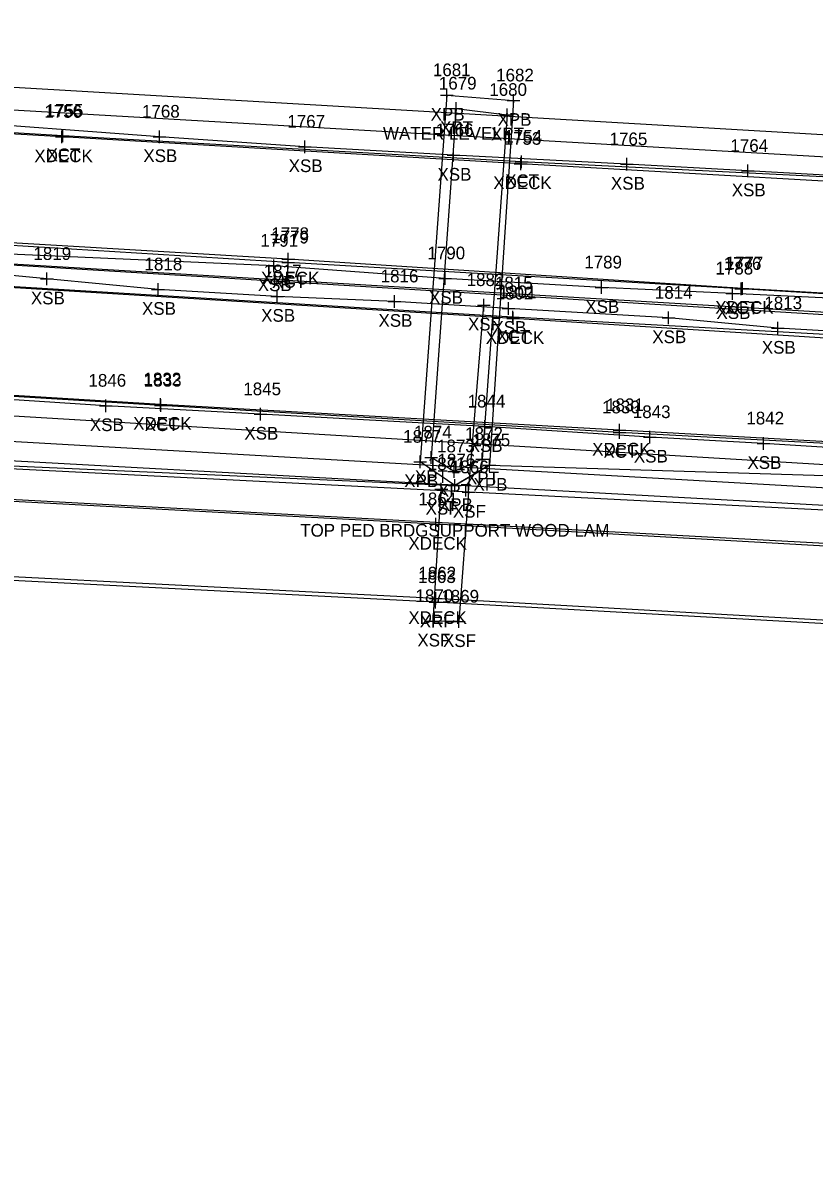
# Model space of a CAD drawing. Extents: x 1461855 to 1464118, y 556196 to 557441.
# Drawn here: x 1462228.3 to 1462290.7, y 556362.8 to 556452.7 of the extents above; entities that cross this region are included whole.
import ezdxf

# ---------------------------------------------------------------- set-up
doc = ezdxf.new("R2010")
doc.units = 0
for name, color, linetype in [('B_A', 7, 'Continuous'), ('B_C', 7, 'Continuous'), ('B_I', 7, 'Continuous'), ('B_TIC', 7, 'Continuous'), ('BB', 7, 'Continuous'), ('BDC', 7, 'Continuous'), ('BDEFAULT', 7, 'Continuous'), ('BELB', 7, 'Continuous'), ('BR', 7, 'Continuous'), ('BSUBM', 7, 'Continuous'), ('LSOGP', 7, 'Continuous'), ('UW', 7, 'Continuous')]:
    doc.layers.add(name, color=color, linetype=linetype)

msp = doc.modelspace()

# ---------------------------------------------------------------- linework, layer by layer
at = {"layer": 'B_TIC'}
for p, q in [((1462261.755, 556446.993), (1462261.831, 556446.993)), ((1462261.755, 556446.993), (1462261.831, 556446.993)), ((1462267.025, 556446.58), (1462267.1, 556446.58)), ((1462262.512, 556445.939), (1462262.588, 556445.939)), ((1462262.512, 556445.939), (1462262.588, 556445.939)), ((1462266.526, 556445.44), (1462266.601, 556445.44)), ((1462231.405, 556443.714), (1462231.481, 556443.714)), ((1462231.482, 556443.795), (1462231.558, 556443.795)), ((1462239.105, 556443.725), (1462239.18, 556443.725)), ((1462250.564, 556442.934), (1462250.64, 556442.934)), ((1462262.295, 556442.26), (1462262.37, 556442.26)), ((1462267.646, 556441.754), (1462267.722, 556441.754)), ((1462267.588, 556441.59), (1462267.664, 556441.59)), ((1462275.967, 556441.553), (1462276.043, 556441.553)), ((1462285.493, 556441.028), (1462285.568, 556441.028)), ((1462248.128, 556433.552), (1462248.203, 556433.552)), ((1462249.268, 556433.812), (1462249.343, 556433.812)), ((1462249.271, 556434.079), (1462249.347, 556434.079)), ((1462230.24, 556432.512), (1462230.315, 556432.512)), ((1462261.626, 556432.561), (1462261.702, 556432.561)), ((1462273.951, 556431.84), (1462274.026, 556431.84)), ((1462284.964, 556431.731), (1462285.04, 556431.731)), ((1462285.087, 556431.77), (1462285.163, 556431.77)), ((1462238.997, 556431.689), (1462239.072, 556431.689)), ((1462248.395, 556431.143), (1462248.471, 556431.143)), ((1462284.29, 556431.363), (1462284.366, 556431.363)), ((1462257.642, 556430.745), (1462257.718, 556430.745)), ((1462264.673, 556430.456), (1462264.749, 556430.456)), ((1462266.625, 556430.191), (1462266.7, 556430.191)), ((1462266.962, 556429.497), (1462267.038, 556429.497)), ((1462266.999, 556429.395), (1462267.075, 556429.395)), ((1462279.231, 556429.453), (1462279.307, 556429.453)), ((1462287.863, 556428.625), (1462287.939, 556428.625)), ((1462234.887, 556422.524), (1462234.963, 556422.524)), ((1462239.197, 556422.631), (1462239.273, 556422.631)), ((1462239.227, 556422.53), (1462239.302, 556422.53)), ((1462247.068, 556421.852), (1462247.144, 556421.852)), ((1462264.751, 556420.883), (1462264.827, 556420.883)), ((1462275.382, 556420.599), (1462275.457, 556420.599)), ((1462275.392, 556420.423), (1462275.468, 556420.423)), ((1462277.778, 556420.048), (1462277.853, 556420.048)), ((1462286.729, 556419.548), (1462286.805, 556419.548)), ((1462260.524, 556418.442), (1462260.6, 556418.442)), ((1462260.524, 556418.442), (1462260.6, 556418.442)), ((1462264.559, 556418.324), (1462264.635, 556418.324)), ((1462259.673, 556418.11), (1462259.748, 556418.11)), ((1462259.673, 556418.11), (1462259.748, 556418.11)), ((1462262.343, 556417.352), (1462262.419, 556417.352)), ((1462265.136, 556417.835), (1462265.212, 556417.835)), ((1462261.334, 556415.945), (1462261.409, 556415.945)), ((1462262.406, 556416.239), (1462262.481, 556416.239)), ((1462263.484, 556415.706), (1462263.56, 556415.706)), ((1462263.484, 556415.706), (1462263.56, 556415.706)), ((1462260.897, 556413.183), (1462260.973, 556413.183)), ((1462260.87, 556407.054), (1462260.945, 556407.054)), ((1462260.894, 556407.332), (1462260.97, 556407.332)), ((1462260.686, 556405.552), (1462260.761, 556405.552)), ((1462262.708, 556405.51), (1462262.783, 556405.51))]:
    msp.add_line(p, q, dxfattribs=at)
for points in [[(1462261.252, 556446.993), (1462262.252, 556446.993)], [(1462261.252, 556446.993), (1462262.252, 556446.993)], [(1462261.752, 556446.493), (1462261.752, 556447.493)], [(1462261.752, 556446.493), (1462261.752, 556447.493)], [(1462267.022, 556446.08), (1462267.022, 556447.08)], [(1462262.509, 556445.439), (1462262.509, 556446.439)], [(1462262.509, 556445.439), (1462262.509, 556446.439)], [(1462266.522, 556446.58), (1462267.522, 556446.58)], [(1462262.009, 556445.939), (1462263.009, 556445.939)], [(1462262.009, 556445.939), (1462263.009, 556445.939)], [(1462266.022, 556445.44), (1462267.022, 556445.44)], [(1462266.522, 556444.94), (1462266.522, 556445.94)], [(1462231.479, 556443.295), (1462231.479, 556444.295)], [(1462230.902, 556443.714), (1462231.902, 556443.714)], [(1462230.979, 556443.795), (1462231.979, 556443.795)], [(1462231.402, 556443.214), (1462231.402, 556444.214)], [(1462238.601, 556443.725), (1462239.601, 556443.725)], [(1462239.101, 556443.225), (1462239.101, 556444.225)], [(1462250.561, 556442.434), (1462250.561, 556443.434)], [(1462250.061, 556442.934), (1462251.061, 556442.934)], [(1462262.291, 556441.76), (1462262.291, 556442.76)], [(1462261.791, 556442.26), (1462262.791, 556442.26)], [(1462267.143, 556441.754), (1462268.143, 556441.754)], [(1462267.585, 556441.09), (1462267.585, 556442.09)], [(1462267.643, 556441.254), (1462267.643, 556442.254)], [(1462275.964, 556441.053), (1462275.964, 556442.053)], [(1462267.085, 556441.59), (1462268.085, 556441.59)], [(1462275.464, 556441.553), (1462276.464, 556441.553)], [(1462284.989, 556441.028), (1462285.989, 556441.028)], [(1462285.489, 556440.528), (1462285.489, 556441.528)], [(1462249.268, 556433.579), (1462249.268, 556434.579)], [(1462247.624, 556433.552), (1462248.624, 556433.552)], [(1462248.124, 556433.052), (1462248.124, 556434.052)], [(1462248.764, 556433.812), (1462249.764, 556433.812)], [(1462248.768, 556434.079), (1462249.768, 556434.079)], [(1462249.264, 556433.312), (1462249.264, 556434.312)], [(1462230.236, 556432.012), (1462230.236, 556433.012)], [(1462261.623, 556432.061), (1462261.623, 556433.061)], [(1462229.736, 556432.512), (1462230.736, 556432.512)], [(1462238.993, 556431.189), (1462238.993, 556432.189)], [(1462261.123, 556432.561), (1462262.123, 556432.561)], [(1462273.447, 556431.84), (1462274.447, 556431.84)], [(1462273.947, 556431.34), (1462273.947, 556432.34)], [(1462284.287, 556430.863), (1462284.287, 556431.863)], [(1462284.461, 556431.731), (1462285.461, 556431.731)], [(1462284.584, 556431.77), (1462285.584, 556431.77)], [(1462284.961, 556431.231), (1462284.961, 556432.231)], [(1462285.084, 556431.27), (1462285.084, 556432.27)], [(1462238.493, 556431.689), (1462239.493, 556431.689)], [(1462247.892, 556431.143), (1462248.892, 556431.143)], [(1462248.392, 556430.643), (1462248.392, 556431.643)], [(1462257.639, 556430.245), (1462257.639, 556431.245)], [(1462264.67, 556429.956), (1462264.67, 556430.956)], [(1462283.787, 556431.363), (1462284.787, 556431.363)], [(1462257.139, 556430.745), (1462258.139, 556430.745)], [(1462264.17, 556430.456), (1462265.17, 556430.456)], [(1462266.121, 556430.191), (1462267.121, 556430.191)], [(1462266.621, 556429.691), (1462266.621, 556430.691)], [(1462266.959, 556428.997), (1462266.959, 556429.997)], [(1462279.228, 556428.953), (1462279.228, 556429.953)], [(1462266.459, 556429.497), (1462267.459, 556429.497)], [(1462266.496, 556429.395), (1462267.496, 556429.395)], [(1462266.996, 556428.895), (1462266.996, 556429.895)], [(1462278.728, 556429.453), (1462279.728, 556429.453)], [(1462287.86, 556428.125), (1462287.86, 556429.125)], [(1462287.36, 556428.625), (1462288.36, 556428.625)], [(1462234.884, 556422.024), (1462234.884, 556423.024)], [(1462239.194, 556422.131), (1462239.194, 556423.131)], [(1462239.223, 556422.03), (1462239.223, 556423.03)], [(1462234.384, 556422.524), (1462235.384, 556422.524)], [(1462238.694, 556422.631), (1462239.694, 556422.631)], [(1462238.723, 556422.53), (1462239.723, 556422.53)], [(1462246.565, 556421.852), (1462247.565, 556421.852)], [(1462247.065, 556421.352), (1462247.065, 556422.352)], [(1462264.748, 556420.383), (1462264.748, 556421.383)], [(1462275.378, 556420.099), (1462275.378, 556421.099)], [(1462275.389, 556419.923), (1462275.389, 556420.923)], [(1462264.248, 556420.883), (1462265.248, 556420.883)], [(1462274.878, 556420.599), (1462275.878, 556420.599)], [(1462274.889, 556420.423), (1462275.889, 556420.423)], [(1462277.274, 556420.048), (1462278.274, 556420.048)], [(1462277.774, 556419.548), (1462277.774, 556420.548)], [(1462286.726, 556419.048), (1462286.726, 556420.048)], [(1462286.226, 556419.548), (1462287.226, 556419.548)], [(1462259.669, 556417.61), (1462259.669, 556418.61)], [(1462259.669, 556417.61), (1462259.669, 556418.61)], [(1462260.021, 556418.442), (1462261.021, 556418.442)], [(1462260.021, 556418.442), (1462261.021, 556418.442)], [(1462260.521, 556417.942), (1462260.521, 556418.942)], [(1462260.521, 556417.942), (1462260.521, 556418.942)], [(1462264.056, 556418.324), (1462265.056, 556418.324)], [(1462264.556, 556417.824), (1462264.556, 556418.824)], [(1462265.133, 556417.335), (1462265.133, 556418.335)], [(1462259.169, 556418.11), (1462260.169, 556418.11)], [(1462259.169, 556418.11), (1462260.169, 556418.11)], [(1462261.84, 556417.352), (1462262.84, 556417.352)], [(1462262.34, 556416.852), (1462262.34, 556417.852)], [(1462264.633, 556417.835), (1462265.633, 556417.835)], [(1462261.33, 556415.445), (1462261.33, 556416.445)], [(1462262.402, 556415.739), (1462262.402, 556416.739)], [(1462260.83, 556415.945), (1462261.83, 556415.945)], [(1462261.902, 556416.239), (1462262.902, 556416.239)], [(1462262.981, 556415.706), (1462263.981, 556415.706)], [(1462262.981, 556415.706), (1462263.981, 556415.706)], [(1462263.481, 556415.206), (1462263.481, 556416.206)], [(1462263.481, 556415.206), (1462263.481, 556416.206)], [(1462260.394, 556413.183), (1462261.394, 556413.183)], [(1462260.894, 556412.683), (1462260.894, 556413.683)], [(1462260.866, 556406.554), (1462260.866, 556407.554)], [(1462260.891, 556406.832), (1462260.891, 556407.832)], [(1462260.366, 556407.054), (1462261.366, 556407.054)], [(1462260.391, 556407.332), (1462261.391, 556407.332)], [(1462260.683, 556405.052), (1462260.683, 556406.052)], [(1462262.704, 556405.01), (1462262.704, 556406.01)], [(1462260.183, 556405.552), (1462261.183, 556405.552)], [(1462262.204, 556405.51), (1462263.204, 556405.51)]]:
    msp.add_lwpolyline(points, dxfattribs=at)
at = {"layer": 'BB'}
for points in [[(1462330.314, 556439.882), (1462152.032, 556450.172)], [(1462330.281, 556438.56), (1462322.158, 556439.115), (1462315.056, 556439.347), (1462311.157, 556439.545), (1462298.612, 556440.288), (1462285.489, 556441.028), (1462275.964, 556441.553), (1462262.291, 556442.26), (1462250.561, 556442.934), (1462239.101, 556443.725), (1462221.451, 556445.028), (1462206.294, 556446.009), (1462196.428, 556446.584), (1462185.17, 556447.223), (1462170.563, 556447.948), (1462158.846, 556448.597), (1462153.063, 556449.174)], [(1462328.781, 556428.634), (1462324.065, 556428.892), (1462319.456, 556429.171), (1462319.262, 556429.313), (1462304.716, 556430.256), (1462292.982, 556430.953), (1462284.287, 556431.363), (1462273.947, 556431.84), (1462261.623, 556432.561), (1462248.124, 556433.552), (1462226.107, 556434.532), (1462213.355, 556435.513), (1462200.264, 556436.133), (1462186.601, 556437.408), (1462174.891, 556438.04), (1462163.053, 556438.684), (1462157.864, 556438.972), (1462151.418, 556439.478)], [(1462329.779, 556427.349), (1462151.293, 556438.257)], [(1462328.685, 556426.103), (1462325.057, 556426.385), (1462319.713, 556426.698), (1462318.91, 556426.742), (1462308.703, 556427.372), (1462297.87, 556428.062), (1462287.86, 556428.625), (1462279.228, 556429.453), (1462266.621, 556430.191), (1462257.639, 556430.745), (1462248.392, 556431.143), (1462238.993, 556431.689), (1462230.236, 556432.512), (1462221.1, 556433.4), (1462212.022, 556433.761), (1462203.22, 556433.862), (1462192.615, 556434.352), (1462181.798, 556435.051), (1462171.497, 556435.694), (1462163.387, 556436.205), (1462158.362, 556436.371), (1462151.163, 556436.853)], [(1462329.432, 556416.833), (1462323.508, 556417.23), (1462311.062, 556418.012), (1462310.913, 556418.032), (1462299.309, 556418.758), (1462286.726, 556419.548), (1462277.774, 556420.048), (1462264.748, 556420.883), (1462247.065, 556421.852), (1462234.884, 556422.524), (1462220.758, 556423.428), (1462206.908, 556424.316), (1462197.488, 556424.752), (1462189.82, 556425.214), (1462178.304, 556425.855), (1462168.167, 556426.338), (1462157.727, 556426.705), (1462150.543, 556427.374)], [(1462329.287, 556415.62), (1462150.452, 556426.331)]]:
    msp.add_lwpolyline(points, dxfattribs=at)
at = {"layer": 'BDC'}
for points in [[(1462306.21, 556439.817), (1462267.643, 556441.754), (1462231.479, 556443.795), (1462195.28, 556445.964), (1462174.6, 556447.094)], [(1462330.253, 556427.044), (1462330.307, 556427.885), (1462321.119, 556429.542), (1462284.961, 556431.731), (1462249.264, 556433.812), (1462199.694, 556436.845), (1462158.901, 556439.284), (1462149.578, 556438.742), (1462149.473, 556437.83)], [(1462330.253, 556427.044), (1462320.906, 556426.297), (1462302.96, 556427.514), (1462266.959, 556429.497), (1462221.647, 556432.248), (1462185.847, 556434.519), (1462158.743, 556436.243), (1462149.473, 556437.83)], [(1462304.967, 556418.828), (1462275.389, 556420.423), (1462239.223, 556422.53), (1462203.029, 556424.75), (1462173.597, 556426.538)]]:
    msp.add_lwpolyline(points, dxfattribs=at)
at = {"layer": 'BDEFAULT'}
for points in [[(1462340.791, 556440.982), (1462140.486, 556452.697)], [(1462339.926, 556427), (1462139.852, 556438.871)], [(1462263.481, 556415.706), (1462264.67, 556430.456)], [(1462339.234, 556413.311), (1462138.867, 556424.749)], [(1462328.804, 556412.4), (1462155.31, 556421.202)], [(1462263.481, 556415.706), (1462262.704, 556405.51), (1462260.683, 556405.552), (1462261.33, 556415.945)]]:
    msp.add_lwpolyline(points, dxfattribs=at)
at = {"layer": 'BELB'}
for points in [[(1462332.261, 556438.564), (1462306.157, 556439.369), (1462267.585, 556441.59), (1462231.402, 556443.714), (1462195.311, 556445.79), (1462174.59, 556446.765), (1462149.769, 556449.202)], [(1462330.387, 556427.996), (1462321.219, 556429.671), (1462285.084, 556431.77), (1462249.268, 556434.079), (1462199.778, 556436.979), (1462159.012, 556439.444), (1462149.101, 556439.166)], [(1462330.387, 556427.996), (1462330.292, 556426.802), (1462320.892, 556426.149), (1462302.888, 556427.151), (1462266.996, 556429.395), (1462221.723, 556432.192), (1462185.76, 556434.369), (1462158.715, 556435.82), (1462149.068, 556437.555)], [(1462331.212, 556416.788), (1462304.91, 556418.948), (1462275.378, 556420.599), (1462239.194, 556422.631), (1462203.113, 556424.823), (1462173.724, 556426.567), (1462149.901, 556428.267), (1462148.306, 556426.947)], [(1462337.183, 556408.895), (1462260.894, 556413.183), (1462204.489, 556416.212), (1462146.838, 556419.281)], [(1462336.881, 556403.082), (1462260.891, 556407.332), (1462205.408, 556410.17), (1462146.764, 556413.378)]]:
    msp.add_lwpolyline(points, dxfattribs=at)
at = {"layer": 'BR'}
for points in [[(1462338.998, 556414.351), (1462338.8, 556409.121), (1462204.423, 556416.373), (1462146.886, 556419.56), (1462146.979, 556424.973)], [(1462356.157, 556401.791), (1462336.856, 556402.851), (1462260.866, 556407.054), (1462205.402, 556409.871), (1462146.909, 556413.108), (1462126.732, 556414.71), (1462111.281, 556416.663), (1462102.284, 556418.456)]]:
    msp.add_lwpolyline(points, dxfattribs=at)
at = {"layer": 'BSUBM'}
for points in [[(1462261.752, 556446.993), (1462267.022, 556446.58), (1462265.133, 556417.835), (1462262.402, 556416.239), (1462259.669, 556418.11)], [(1462261.752, 556446.993), (1462259.669, 556418.11)], [(1462262.509, 556445.939), (1462266.522, 556445.44), (1462264.556, 556418.324), (1462262.34, 556417.352), (1462260.521, 556418.442)], [(1462262.509, 556445.939), (1462260.521, 556418.442)]]:
    msp.add_lwpolyline(points, dxfattribs=at)
at = {"layer": 'LSOGP'}
msp.add_lwpolyline([(1462152.286, 556411.553), (1462201.558, 556420.694), (1462202.678, 556419.763), (1462203.798, 556418.832), (1462262.402, 556416.239), (1462263.085, 556416.638), (1462263.768, 556417.037), (1462264.45, 556417.436), (1462265.133, 556417.835), (1462322.28, 556416.088), (1462328.247, 556406.014), (1462332.388, 556400.161), (1462335.319, 556389.349), (1462336.388, 556385.542), (1462337.181, 556366.3), (1462343.781, 556341.464)], dxfattribs=at)
at = {"layer": 'UW'}
msp.add_lwpolyline([(1462337.589, 556410.109), (1462335.376, 556410.001), (1462332.293, 556412.43), (1462148.132, 556422.524)], dxfattribs=at)

# ---------------------------------------------------------------- texts
at = {"layer": 'B_A'}
for s, p in [('XPB', (1462260.488, 556444.993)), ('XPB', (1462260.488, 556444.993)), ('XPB', (1462265.758, 556444.58)), ('XPT', (1462261.229, 556443.939)), ('XPT', (1462261.229, 556443.939)), ('XPT', (1462265.243, 556443.44)), ('XDECK', (1462229.244, 556441.714)), ('XCT', (1462230.199, 556441.795)), ('XSB', (1462237.838, 556441.725)), ('XSB', (1462249.297, 556440.934)), ('XSB', (1462261.028, 556440.26)), ('XCT', (1462266.363, 556439.754)), ('XDECK', (1462265.427, 556439.59)), ('XSB', (1462274.7, 556439.553)), ('XSB', (1462284.226, 556439.028)), ('XDECK', (1462247.111, 556432.079)), ('XCT', (1462247.985, 556431.812)), ('XSB', (1462246.86, 556431.552)), ('XSB', (1462228.973, 556430.512)), ('XSB', (1462260.359, 556430.561)), ('XSB', (1462272.684, 556429.84)), ('XSB', (1462237.729, 556429.689)), ('XSB', (1462247.128, 556429.143)), ('XDECK', (1462282.926, 556429.77)), ('XSB', (1462283.023, 556429.363)), ('XCT', (1462283.681, 556429.731)), ('XSB', (1462256.375, 556428.745)), ('XSF', (1462263.43, 556428.456)), ('XSB', (1462265.357, 556428.191)), ('XDECK', (1462264.838, 556427.395)), ('XCT', (1462265.679, 556427.497)), ('XSB', (1462277.964, 556427.453)), ('XSB', (1462286.596, 556426.625)), ('XSB', (1462233.62, 556420.524)), ('XDECK', (1462237.036, 556420.631)), ('XCT', (1462237.944, 556420.53)), ('XSB', (1462245.801, 556419.852)), ('XSB', (1462263.484, 556418.883)), ('XDECK', (1462273.221, 556418.599)), ('XCT', (1462274.109, 556418.423)), ('XSB', (1462276.51, 556418.048)), ('XSB', (1462285.462, 556417.548)), ('XPT', (1462259.241, 556416.442)), ('XPT', (1462259.241, 556416.442)), ('XPT', (1462263.276, 556416.324)), ('XPB', (1462258.406, 556416.11)), ('XPB', (1462258.406, 556416.11)), ('XPB', (1462263.869, 556415.835)), ('XPT', (1462261.06, 556415.352)), ('XSF', (1462260.09, 556413.945)), ('XPB', (1462261.139, 556414.239)), ('XSF', (1462262.241, 556413.706)), ('XSF', (1462262.241, 556413.706)), ('XDECK', (1462258.736, 556411.183)), ('XDECK', (1462258.733, 556405.332)), ('XRF', (1462259.626, 556405.054)), ('XSF', (1462259.442, 556403.552)), ('XSF', (1462261.464, 556403.51))]:
    msp.add_text(s, height=1, dxfattribs=at).set_placement(p)
at = {"layer": 'B_C'}
for s, p in [('WATER LEVEL', (1462256.728, 556443.493)), ('WATER LEVEL', (1462256.728, 556443.493)), ('TOP PED BRDGSUPPORT WOOD LAM', (1462250.205, 556412.206)), ('TOP PED BRDGSUPPORT WOOD LAM', (1462250.205, 556412.206))]:
    msp.add_text(s, height=1, dxfattribs=at).set_placement(p)
at = {"layer": 'B_I'}
for s, p in [('1681', (1462260.665, 556448.493)), ('1681', (1462260.665, 556448.493)), ('1682', (1462265.651, 556448.08)), ('1679', (1462261.135, 556447.439)), ('1679', (1462261.135, 556447.439)), ('1680', (1462265.109, 556446.94)), ('1756', (1462230.028, 556445.214)), ('1755', (1462230.132, 556445.295)), ('1768', (1462237.731, 556445.225)), ('1767', (1462249.19, 556444.434)), ('1766', (1462260.894, 556443.76)), ('1753', (1462266.238, 556443.09)), ('1754', (1462266.296, 556443.254)), ('1765', (1462274.593, 556443.053)), ('1764', (1462284.119, 556442.528)), ('1779', (1462247.914, 556435.312)), ('1778', (1462247.922, 556435.579)), ('1791', (1462247.061, 556435.052)), ('1819', (1462229.17, 556434.012)), ('1790', (1462260.233, 556434.061)), ('1818', (1462237.93, 556433.189)), ('1817', (1462247.329, 556432.643)), ('1789', (1462272.597, 556433.34)), ('1788', (1462282.94, 556432.863)), ('1776', (1462283.587, 556433.231)), ('1777', (1462283.737, 556433.27)), ('1816', (1462256.548, 556432.245)), ('1882', (1462263.324, 556431.956)), ('1815', (1462265.558, 556431.691)), ('1802', (1462265.61, 556430.895)), ('1801', (1462265.856, 556430.997)), ('1814', (1462278.165, 556430.953)), ('1813', (1462286.797, 556430.125)), ('1846', (1462233.51, 556424.024)), ('1832', (1462237.847, 556424.131)), ('1833', (1462237.877, 556424.03)), ('1845', (1462245.718, 556423.352)), ('1844', (1462263.402, 556422.383)), ('1830', (1462273.999, 556421.923)), ('1831', (1462274.315, 556422.099)), ('1843', (1462276.428, 556421.548)), ('1842', (1462285.379, 556421.048)), ('1874', (1462259.174, 556419.942)), ('1874', (1462259.174, 556419.942)), ('1877', (1462258.323, 556419.61)), ('1877', (1462258.323, 556419.61)), ('1872', (1462263.209, 556419.824)), ('1875', (1462263.786, 556419.335)), ('1873', (1462260.993, 556418.852)), ('1871', (1462260.267, 556417.445)), ('1876', (1462261.028, 556417.739)), ('1866', (1462262.083, 556417.206)), ('1866', (1462262.083, 556417.206)), ('1864', (1462259.523, 556414.683)), ('1863', (1462259.496, 556408.554)), ('1862', (1462259.521, 556408.832)), ('1870', (1462259.293, 556407.052)), ('1869', (1462261.33, 556407.01))]:
    msp.add_text(s, height=1, dxfattribs=at).set_placement(p)

doc.saveas('drawing.dxf')
